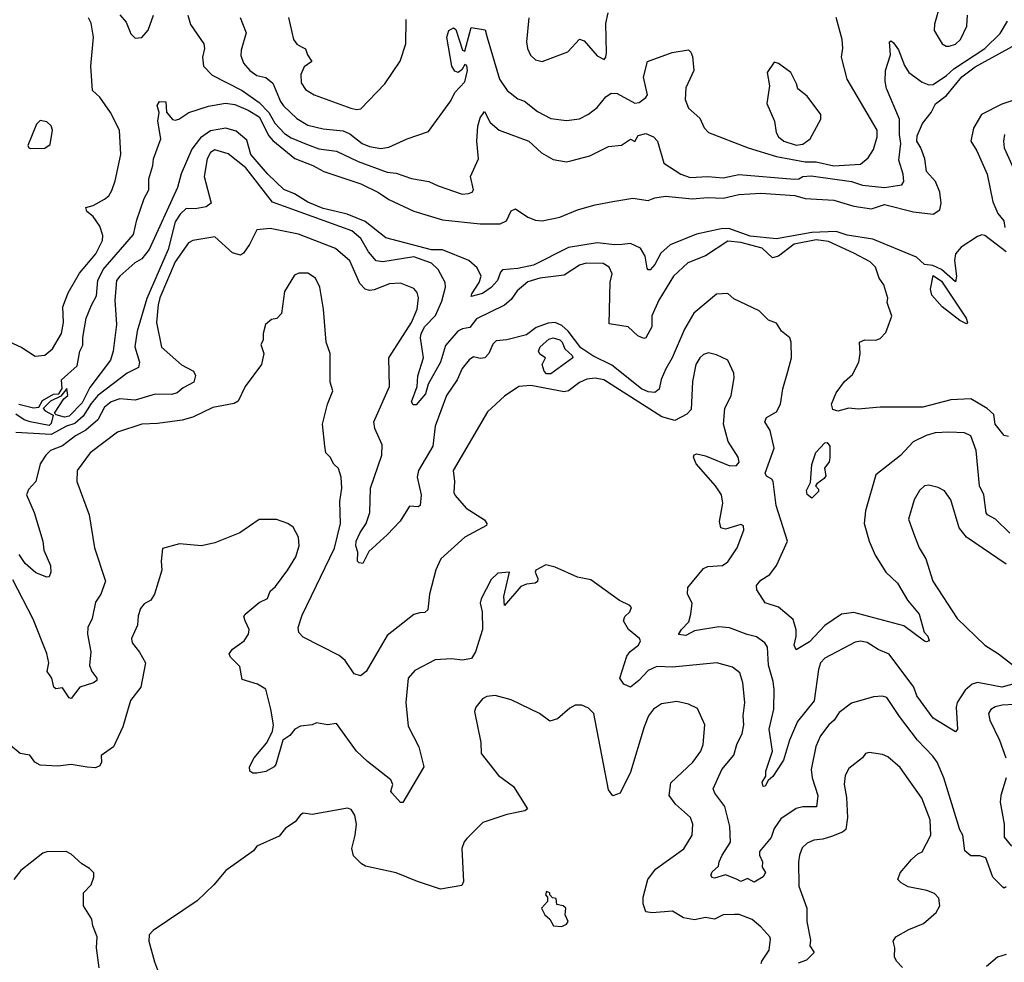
# Model space of a CAD drawing. Extents: x 1690054 to 1842981, y 782881 to 914114.
# Tile 531 of 656: x 1817842 to 1822296, y 836360 to 840625. Entities that reach past the tile are written whole.
import ezdxf

# ---------------------------------------------------------------- set-up
doc = ezdxf.new("R2010")
doc.units = 0

msp = doc.modelspace()

# ---------------------------------------------------------------- linework, layer by layer
at = {"layer": '0CON10XD'}
for points in [[(1822005.7, 840695), (1821980.6, 840605), (1821979.4, 840575), (1822015, 840515.7), (1822033.3, 840505), (1822047.5, 840505), (1822075, 840513.6), (1822097.9, 840535), (1822126.7, 840595), (1822129.2, 840645)], [(1818295, 840647.1), (1818324.1, 840614.1), (1818345, 840560), (1818365, 840540.8), (1818395, 840544.4), (1818422.7, 840577.3), (1818447.6, 840645)], [(1818603.2, 840645), (1818615, 840602.5), (1818675.3, 840515), (1818678.4, 840495), (1818668.5, 840455), (1818672.9, 840415), (1818713.1, 840373.1), (1818848.5, 840305), (1818925, 840250.3), (1818968.4, 840205), (1818996.5, 840156.5), (1819039.9, 840109.9), (1819070, 840090), (1819139.1, 840060.9), (1819195, 840040.6), (1819275, 840029.8), (1819373.1, 839983.1), (1819505, 839934.1), (1819545, 839930.3), (1819615, 839906.9), (1819693, 839893), (1819735, 839872.5), (1819844.3, 839835.7), (1819872.2, 839837.8), (1819888.8, 839845), (1819894.2, 839855), (1819881.1, 839915), (1819917.4, 839995), (1819910.7, 840075), (1819915, 840142.5), (1819925, 840180), (1819945, 840208.8), (1819970, 840160), (1820011.4, 840125), (1820145.7, 840075), (1820202.7, 840022.7), (1820255, 839991.4), (1820315, 839982.2), (1820335, 839985.6), (1820420.6, 840009.4), (1820505, 840050.6), (1820565, 840056.7), (1820605, 840083.8), (1820625, 840074), (1820640, 840100), (1820675, 840110), (1820709.2, 840095), (1820727.8, 840075), (1820755.7, 839975), (1820832.9, 839925), (1820875, 839911.2), (1820955, 839915.8), (1821025, 839909.2), (1821095.5, 839924.5), (1821347.1, 839902.9), (1821366.7, 839905), (1821384.6, 839915.4), (1821421.8, 839918.2), (1821605, 839892.5), (1821655, 839875.4), (1821755, 839865.7), (1821832.6, 839877.4), (1821842.2, 839892.2), (1821838.5, 839925), (1821818.7, 839988.7), (1821827.9, 840065), (1821821.7, 840105), (1821822.1, 840175), (1821763.8, 840313.8), (1821757.6, 840345), (1821758.2, 840395), (1821780.9, 840465), (1821776.2, 840525), (1821785, 840528.5), (1821795, 840520), (1821817.7, 840487.7), (1821845, 840416.9), (1821865, 840385.5), (1821925, 840341.8), (1821955, 840330), (1821975, 840331.8), (1822035, 840371.7), (1822067.3, 840402.7), (1822208.6, 840495), (1822277.4, 840562.6), (1822311.3, 840618.7)], [(1820145, 840632.5), (1820134.5, 840524.5), (1820138.9, 840495), (1820153.4, 840463.4), (1820175, 840443.5), (1820205, 840435.5), (1820321.2, 840478.8), (1820375, 840537.1), (1820395, 840529.1), (1820455, 840461.8), (1820485.6, 840444.4), (1820494.3, 840455.7), (1820496.7, 840475), (1820493.1, 840606.9), (1820503.8, 840655)], [(1817789.8, 839169.8), (1817851.1, 839141.1), (1817912.2, 839102.2), (1817955, 839106.5), (1817990, 839135), (1818030.8, 839205), (1818040, 839255), (1818036.3, 839325), (1818061.6, 839388.4), (1818112.2, 839477.8), (1818186.7, 839565), (1818216.8, 839625), (1818217.8, 839647.8), (1818205, 839690), (1818175, 839734.2), (1818145, 839756.7), (1818141.2, 839775), (1818175, 839784), (1818225, 839812.5), (1818245, 839828), (1818258.6, 839851.4), (1818273.8, 839895), (1818298.8, 840015), (1818293.1, 840125), (1818253.1, 840205), (1818204.6, 840274.6), (1818171.4, 840305), (1818164.4, 840415), (1818176.2, 840545), (1818165, 840608.8), (1818153, 840633)], [(1818840, 840635), (1818866.7, 840565), (1818843.4, 840486.6), (1818842.6, 840462.6), (1818855, 840427.5), (1818883.3, 840395), (1818915, 840372.3), (1818955, 840363.6), (1818987.1, 840337.1), (1819021.3, 840255), (1819035.5, 840235), (1819095, 840177.5), (1819145, 840148.1), (1819215, 840130.3), (1819305, 840122.5), (1819335, 840108.9), (1819391.5, 840065), (1819425, 840050.5), (1819475, 840042.3), (1819512.4, 840047.6), (1819594.1, 840085.9), (1819691.2, 840118.8), (1819792.5, 840257.5), (1819810, 840295), (1819856.1, 840343.9), (1819867.8, 840395), (1819865, 840416.7), (1819855, 840422.5), (1819842.7, 840397.3), (1819825, 840385.7), (1819811.1, 840391.1), (1819796.4, 840415), (1819774.4, 840545.6), (1819783.8, 840576.2), (1819805, 840588), (1819815, 840580.8), (1819845, 840486.7), (1819855, 840482.5), (1819885, 840590), (1819948.3, 840578.3), (1819956.1, 840543.9), (1820012.3, 840355), (1820047.8, 840305), (1820095, 840266.5), (1820125.7, 840255.7), (1820185, 840210), (1820245, 840177.9), (1820315, 840167.8), (1820375, 840176.7), (1820415, 840197.8), (1820455, 840227.1), (1820494.3, 840275), (1820518.2, 840291.8), (1820545, 840290), (1820625, 840247.3), (1820645, 840250), (1820675, 840271.9), (1820681.8, 840285), (1820664.2, 840365), (1820682, 840435), (1820793.7, 840476.3), (1820867.6, 840487.6), (1820878.3, 840478.3), (1820885, 840457.5), (1820891.9, 840395), (1820855, 840316.7), (1820853.2, 840263.2), (1820868.1, 840225), (1820918.9, 840178.9)], [(1819057.3, 840635), (1819080.6, 840535), (1819095, 840513.8), (1819117.5, 840502.5), (1819135, 840492.5), (1819144, 840465), (1819163.3, 840435), (1819128.8, 840411.2), (1819113.8, 840376.2), (1819115, 840338.6), (1819135, 840308.2), (1819174.1, 840284.1), (1819340.6, 840225), (1819365, 840218.4)], [(1819365, 840218.4), (1819385, 840221.2), (1819494.4, 840335), (1819562.4, 840437.6), (1819588.9, 840515), (1819589.6, 840625)], [(1820918.9, 840178.9), (1820937.8, 840135), (1820957.5, 840115), (1821138.1, 840045), (1821265, 840005.4), (1821395, 839981), (1821445, 839982), (1821525, 839963), (1821645, 839971.1), (1821680.9, 839999.1), (1821705, 840036.7), (1821721.8, 840095), (1821721.2, 840125), (1821585.3, 840355.3), (1821560, 840455), (1821565.7, 840495.7), (1821562.9, 840535), (1821535.7, 840635)], [(1817837.5, 838885), (1817905, 838868.6), (1817928.8, 838871.2), (1817945, 838902.5), (1817995, 838930), (1818018.3, 838931.7), (1818033.3, 838956.7), (1818031.5, 838995), (1818101.8, 839058.2), (1818113.6, 839125), (1818127.2, 839152.8), (1818127.3, 839187.3), (1818142.5, 839275), (1818166.5, 839333.5), (1818190, 839375), (1818195.2, 839445), (1818219.5, 839495), (1818356.9, 839653.1), (1818371.4, 839718.6), (1818405.7, 839815), (1818426.7, 839855), (1818425.8, 839905), (1818444.6, 839965), (1818447.3, 839995), (1818481.1, 840085), (1818466.2, 840165), (1818473.1, 840205), (1818464.3, 840235.7), (1818475, 840254.5), (1818502.5, 840252.5), (1818506.2, 840206.2), (1818533.6, 840173.6), (1818545, 840170), (1818562.5, 840175), (1818607.5, 840205), (1818696.4, 840233.6), (1818773.4, 840246.6), (1818815, 840241), (1818875, 840215.4), (1818924.6, 840185), (1818968.6, 840098.6), (1818987.4, 840077.4), (1819086.6, 839996.6), (1819168.1, 839965), (1819217.1, 839937.1), (1819385, 839882.2), (1819465, 839842.4), (1819511.6, 839811.6), (1819625, 839758.8), (1819755, 839719.5), (1819925, 839700.7), (1820015, 839701.2), (1820044.2, 839715), (1820065, 839760), (1820085, 839769.2), (1820141.2, 839731.2), (1820175, 839717.3), (1820205, 839714.6), (1820285, 839731.5), (1820365, 839763.8), (1820445, 839786.4), (1820525, 839802.2), (1820615, 839816.5), (1820685, 839806.9), (1820715, 839818.2), (1820764.2, 839825.8), (1820884, 839814), (1820955, 839819.8), (1821025, 839817.4), (1821095, 839833.3), (1821195, 839840.5), (1821348.5, 839828.5), (1821395, 839815.8), (1821525, 839808.5), (1821615, 839781.4), (1821695, 839769), (1821755, 839788.7), (1821885, 839755.9), (1821975, 839744.8), (1822004.2, 839765), (1822011.1, 839795), (1822005.3, 839845), (1821985, 839892.5), (1821945, 839937.3), (1821937.2, 839995), (1821918.7, 840045), (1821900, 840075), (1821901.5, 840098.5), (1821926.7, 840155), (1821965, 840205.3), (1821985.3, 840244.7), (1822035, 840281.4), (1822104.6, 840365.4), (1822165, 840411.8), (1822348, 840512)], [(1821355, 840056.8), (1821385, 840061.4), (1821417.3, 840085), (1821465.6, 840175), (1821465.6, 840195), (1821405, 840278), (1821361.7, 840311.7), (1821356.7, 840335), (1821330, 840385), (1821275, 840426.7), (1821255, 840432.5), (1821224, 840385), (1821233.3, 840325), (1821222.5, 840245), (1821256.7, 840165), (1821264.5, 840115), (1821274.5, 840095), (1821298.6, 840075), (1821355, 840056.8)], [(1822335, 840259.7), (1822285, 840243.1), (1822192.4, 840195), (1822156.8, 840133.2), (1822144.7, 840075), (1822171.7, 840031.7), (1822219.1, 839925), (1822245, 839800), (1822267.5, 839747.5), (1822293.8, 839715), (1822298.8, 839685)], [(1817892.3, 840042.3), (1817955, 840042.9), (1817979.5, 840060.5), (1817990.6, 840125), (1817984.4, 840144.4), (1817965, 840162), (1817935, 840168), (1817917.3, 840152.7), (1817878.8, 840055), (1817882.5, 840045), (1817892.3, 840042.3)], [(1822305, 839574.4), (1822207.6, 839647.6), (1822195, 839650.9), (1822175, 839644.2), (1822100.9, 839595), (1822074.8, 839565.2), (1822071.6, 839535), (1822080, 839465), (1822075, 839438.8), (1822012, 839495), (1821972.5, 839512.5), (1821935, 839516.7), (1821899.5, 839549.5), (1821702.2, 839632.2), (1821585, 839650), (1821535, 839666.9), (1821425, 839661.7), (1821265, 839632.7), (1821146, 839645), (1821049.9, 839679.9), (1821015, 839678.2), (1820904.4, 839655), (1820785, 839605.9), (1820742.4, 839567.6), (1820715, 839516.6), (1820693.4, 839493.4), (1820685, 839493.1), (1820680.7, 839500.7), (1820671.6, 839555), (1820651, 839591), (1820605, 839612), (1820568, 839608), (1820535, 839605.7), (1820455, 839615.5), (1820325, 839593.6), (1820166.2, 839513.8), (1820095, 839498.5), (1820026.6, 839493.4), (1820017, 839483), (1820003.3, 839445), (1819975, 839412.9), (1819935, 839386.3), (1819885, 839371.9), (1819887.1, 839385), (1819921.1, 839435), (1819929, 839465), (1819912, 839502), (1819874.5, 839534.5), (1819755, 839583.5), (1819705, 839584), (1819497.8, 839637.8), (1819405, 839711.9), (1819323.8, 839745), (1819273.8, 839756.2), (1819215, 839770.7), (1819145, 839798.9), (1819085, 839836.1), (1819036.6, 839856.6), (1818965, 839926), (1818887.3, 840015), (1818869.3, 840079.3), (1818820.7, 840120.7), (1818775, 840133.8), (1818705, 840121.9), (1818660.3, 840089.7), (1818620.6, 840039.4), (1818572.2, 839927.8), (1818555.8, 839865), (1818427.5, 839585), (1818395, 839542.9), (1818362.9, 839525), (1818294.4, 839465), (1818280, 839445), (1818272, 839355), (1818279.1, 839245), (1818264.4, 839125), (1818252.5, 839085), (1818159.4, 838960.6), (1818125, 838891.6), (1818065, 838831.6), (1818045, 838826.8), (1818007.1, 838837.1), (1818000, 838845), (1818041.2, 838908.8), (1818060, 838925), (1818055, 838956.7), (1818028.3, 838921.7), (1817981.7, 838898.3), (1817950.7, 838869.3), (1817947.5, 838865), (1817956.7, 838855), (1817994, 838835), (1817985, 838797.5), (1817975, 838788.8), (1817890, 838805), (1817862, 838815), (1817825, 838839.2)], [(1822296.5, 840105), (1822292.2, 840075), (1822295.5, 840045), (1822357.5, 839907.5)], [(1822315, 838739.2), (1822295, 838744), (1822255, 838794.2), (1822248.7, 838838.7), (1822218.8, 838865), (1822145, 838909.6), (1822055, 838904.6), (1821928.3, 838871.7), (1821735, 838872.2), (1821635, 838862), (1821593.4, 838866.6), (1821543.6, 838853.6), (1821520.4, 838860.4), (1821514.6, 838885.4), (1821535, 838936), (1821572.6, 838987.4), (1821610.1, 839019.9), (1821638.5, 839075), (1821644.6, 839115), (1821641.4, 839165), (1821665, 839175.5), (1821715, 839174.4), (1821735, 839182.5), (1821760.7, 839209.3), (1821787.3, 839282.7), (1821766.7, 839345), (1821768.8, 839365), (1821750.8, 839425), (1821730, 839455), (1821714, 839505), (1821688.8, 839528.8), (1821615, 839567.7), (1821500.4, 839620.4), (1821445, 839629.1), (1821345, 839609.1), (1821275, 839554.7), (1821247.3, 839547.3), (1821200.4, 839590.4), (1821105, 839616.8), (1821045, 839623.2), (1820943.8, 839556.2), (1820864.8, 839525.2), (1820799.1, 839465), (1820733.9, 839355), (1820702.4, 839285), (1820701.8, 839235), (1820675, 839186), (1820665, 839182.5), (1820638.8, 839195), (1820594.4, 839234.4), (1820508.3, 839248.3), (1820513.2, 839436.8), (1820522.9, 839475), (1820508, 839505), (1820481.4, 839521.4), (1820405, 839522.9), (1820375, 839513.6), (1820305, 839469.4), (1820194.6, 839454.6), (1820141, 839439), (1820092.1, 839397.9), (1820065, 839358.8), (1820035, 839333.2), (1819908.2, 839271.8), (1819878.3, 839231.7), (1819845, 839226.1), (1819823.5, 839215), (1819768.9, 839151.1), (1819745.1, 839074.9), (1819690.3, 838975), (1819678, 838932), (1819635, 838882.4), (1819621.7, 838881.7), (1819614.7, 838895), (1819639.6, 838965), (1819643.2, 839013.2), (1819668, 839095), (1819655.6, 839185), (1819658.6, 839205), (1819675, 839236.9), (1819723.2, 839286.8), (1819751.8, 839351.8), (1819767.8, 839415), (1819766.7, 839435), (1819734.6, 839495), (1819705, 839523.6), (1819625, 839551.9), (1819485, 839529), (1819455, 839534.1), (1819419.3, 839575), (1819385.4, 839635.4), (1819345, 839669.4), (1818985, 839799.8), (1818865.1, 839955.1), (1818785, 840017.2), (1818725, 840035.3), (1818705, 840023.1), (1818689.4, 839995), (1818676.4, 839915), (1818707.8, 839795), (1818685, 839778.2), (1818635, 839769.1), (1818595, 839770.8), (1818568.3, 839745), (1818545, 839709.5), (1818514.2, 839585), (1818417.5, 839362.5), (1818372.9, 839215), (1818362.8, 839145), (1818383.6, 839075), (1818379.4, 839050.6), (1818328.2, 839025), (1818195.9, 838925), (1818165, 838888.1), (1818129.4, 838830.6), (1818091.7, 838798.3), (1818053.8, 838785), (1817985, 838747.8), (1817825, 838756.4)], [(1820232.1, 839252.1), (1820178, 839232), (1820135, 839199.4), (1820045, 839176.5), (1819997.6, 839172.4), (1819983.1, 839156.9), (1819964.6, 839115), (1819945.6, 839095), (1819925, 839091.5), (1819895, 839099.5), (1819875, 839085.6), (1819844.2, 839045.8), (1819821.6, 838995), (1819772.7, 838925), (1819721.8, 838785), (1819710.7, 838695), (1819645.8, 838585), (1819640, 838555), (1819657.5, 838475), (1819653.4, 838426.6), (1819645, 838420), (1819605, 838423.8), (1819563.4, 838356.6), (1819505, 838294), (1819421.2, 838218.8), (1819395, 838164.3), (1819377.1, 838167.1), (1819370.8, 838175), (1819372.2, 838215), (1819361.9, 838245), (1819364.4, 838265.6), (1819382.9, 838305), (1819409.6, 838345), (1819425.3, 838395), (1819429.4, 838505), (1819479.6, 838655), (1819481.4, 838701.4), (1819449.2, 838775), (1819444.4, 838805), (1819515.3, 838964.7), (1819512.3, 839095), (1819614.9, 839255.1), (1819639.5, 839315), (1819646.5, 839366.5), (1819639.9, 839389.9), (1819625, 839408.5), (1819565, 839433.2), (1819515, 839429.6), (1819445, 839402.3), (1819425, 839399.6), (1819405, 839405.5), (1819380.8, 839430.8), (1819335, 839534.4), (1819269.9, 839589.9), (1819103.8, 839655), (1818975, 839680), (1818915, 839673.8), (1818881.7, 839608.3), (1818855, 839568.8), (1818841.2, 839558.8), (1818805, 839570), (1818725, 839641.8), (1818625, 839626.1), (1818605, 839614.6), (1818545, 839528.5), (1818475.6, 839365.6), (1818468, 839335), (1818460.7, 839255), (1818483.7, 839143.7), (1818573.2, 839063.2), (1818628.1, 839035), (1818637.5, 839015), (1818630, 838985), (1818581.2, 838958.8), (1818555, 838936.5), (1818529.5, 838929.5), (1818455, 838930.3), (1818365, 838902.7), (1818295, 838908.7), (1818255.6, 838895), (1818225, 838871.2), (1818195.1, 838814.9), (1818141.7, 838768.3), (1818095, 838742.3), (1818035, 838696.9), (1817981.1, 838675), (1817960, 838655), (1817934.6, 838615), (1817914.5, 838535.5), (1817881.2, 838498.8), (1817872.2, 838475), (1817907.3, 838395), (1817946.5, 838265), (1817951.5, 838225), (1817980.8, 838155), (1817982.4, 838125), (1817975, 838104.5), (1817965, 838102.2), (1817915, 838121.6), (1817867.1, 838165), (1817839.5, 838205)], [(1821887.3, 837605), (1821775, 837754.6), (1821725, 837775.4), (1821676.3, 837806.3), (1821645, 837813.1), (1821621.5, 837808.5), (1821485, 837736.7), (1821465.3, 837715), (1821456.1, 837685), (1821436.5, 837543.5), (1821361.1, 837448.9), (1821324.7, 837365), (1821297.5, 837275), (1821249.7, 837200.3), (1821227.4, 837182.6), (1821215, 837157.5), (1821205, 837156), (1821200.5, 837175), (1821217.3, 837202.7), (1821217.5, 837225), (1821246.9, 837315), (1821232.4, 837415), (1821253.6, 837505), (1821255.7, 837595), (1821250.8, 837630.9), (1821228.9, 837705), (1821225.3, 837785.2), (1821213.6, 837805), (1821175, 837833.3), (1821132.6, 837842.6), (1821052.9, 837872.9), (1821005, 837878.2), (1820895, 837859.4), (1820855, 837838.2), (1820822.5, 837842.5), (1820835.4, 837865), (1820869.2, 837900.8), (1820878.8, 837935), (1820884.7, 837985), (1820862.6, 838025), (1820864.5, 838055.5), (1820935, 838142), (1820955, 838150.8), (1821021.2, 838155), (1821045, 838171.5), (1821087.8, 838235), (1821117.5, 838315), (1821115.8, 838335), (1821105, 838340.8), (1821035, 838320), (1821013.8, 838325), (1821007.5, 838355), (1821023.4, 838436.6), (1821016.2, 838475), (1820990.4, 838515), (1820902.9, 838615), (1820890.6, 838645), (1820893.3, 838656.7), (1820905, 838660.6), (1820945, 838651.8), (1821054.2, 838605.8), (1821085, 838608), (1821096.8, 838623.2), (1821091.9, 838645), (1821046.3, 838716.3), (1821025.5, 838795), (1821031.2, 838865), (1821060.6, 838925), (1821074.2, 839005), (1821072.5, 839025), (1821045, 839084), (1820995, 839108.6), (1820957.6, 839117.6), (1820935, 839110), (1820918.5, 839095), (1820900, 839065), (1820885, 838987.5), (1820878.9, 838861.1), (1820860.6, 838839.4), (1820805, 838811.8), (1820747.2, 838827.2), (1820485, 838994.7), (1820445, 839002.4), (1820407.8, 838997.8), (1820375, 838983.3), (1820325, 838946.2), (1820305, 838940.7), (1820155, 838970), (1820100, 838965), (1820035, 838922), (1819958.8, 838851.2), (1819803.1, 838585), (1819808.6, 838535), (1819805.7, 838485.7), (1819811.7, 838471.7), (1819862, 838415), (1819945, 838361.4), (1819955.6, 838345), (1819954, 838336), (1819855, 838283.1), (1819747.5, 838185), (1819724.5, 838135.5), (1819695.6, 838025), (1819687.7, 837955), (1819675, 837943.1), (1819651.7, 837941.7), (1819625, 837932.9), (1819505, 837838.6), (1819408.9, 837675), (1819383.8, 837656.2), (1819354.8, 837664.8), (1819314.7, 837724.8), (1819287.6, 837747.6), (1819125, 837831.7), (1819105, 837851.5), (1819101.4, 837875), (1819119.6, 837930.4), (1819266.4, 838233.6), (1819293.1, 838345), (1819290.4, 838445), (1819299.4, 838505), (1819295.6, 838555), (1819283.8, 838593.8), (1819263.2, 838613.2), (1819246.5, 838645), (1819227.5, 838665), (1819221.8, 838695), (1819212.5, 838795), (1819234.3, 838885), (1819258.1, 838945), (1819246.9, 838985), (1819246, 839115), (1819228.6, 839165), (1819216.2, 839315), (1819199.1, 839415), (1819180, 839455), (1819145, 839477.8), (1819105, 839478.6), (1819085, 839468.8), (1819040, 839395), (1819025.8, 839295), (1819005, 839273.3), (1818981.7, 839268.3), (1818953.3, 839245), (1818943.3, 839205), (1818943.3, 839175), (1818933.3, 839155), (1818946.7, 839115), (1818936.2, 839065), (1818862.5, 838965), (1818830.5, 838899.5), (1818812.3, 838887.7), (1818715, 838869.5), (1818625.8, 838825.8), (1818577.6, 838812.4), (1818465, 838797.3), (1818395, 838794.4), (1818285, 838758.9), (1818161.1, 838665), (1818102.5, 838585), (1818100, 838535), (1818156.9, 838385), (1818180, 838235), (1818230.6, 838085), (1818209.5, 838025), (1818185, 837988.8), (1818169.5, 837915), (1818149.6, 837875), (1818148.5, 837845), (1818164.3, 837765), (1818157, 837703), (1818168.1, 837675), (1818190.8, 837645), (1818190.8, 837635), (1818176.1, 837623.9), (1818114.7, 837605.3), (1818075, 837554), (1818065, 837556.2), (1818035, 837602.5), (1818005, 837596.7), (1817996.7, 837605), (1817987.8, 837645), (1817965.8, 837675), (1817973.1, 837715), (1817965, 837756.7), (1817902.4, 837912.4), (1817810.5, 838090.5)], [(1822125, 839249.2), (1822095, 839264.2), (1822014.8, 839324.8), (1821968.9, 839378.9), (1821962.6, 839405), (1821975, 839467.5), (1822012.1, 839442.1), (1822123.6, 839275), (1822130, 839255), (1822125, 839249.2)], [(1822321.3, 838301.3), (1822256.7, 838365), (1822220, 838385), (1822214, 838394), (1822203.2, 838475), (1822184, 838515), (1822168.4, 838675), (1822145, 838741.8), (1822115.5, 838755.5), (1822045, 838759.1), (1821984.2, 838755.8), (1821943.1, 838743.1), (1821884.2, 838715), (1821826.5, 838653.5), (1821715.6, 838565), (1821668, 838402), (1821662.7, 838345), (1821684.7, 838264.7), (1821711.7, 838201.7), (1821760, 838125), (1821812.5, 838075), (1821858.6, 837998.6), (1821910.5, 837935), (1821934.3, 837854.3), (1821950, 837835), (1821955.7, 837814.3), (1821945, 837809.2), (1821935, 837813.1), (1821841.7, 837881.7), (1821615, 837943.1), (1821559.2, 837935), (1821485, 837883.6), (1821415, 837809.5), (1821355, 837774.2), (1821345.6, 837795), (1821355.3, 837834.7), (1821354.7, 837864.7), (1821340.8, 837910.8), (1821275, 837966.2), (1821215, 837987.1), (1821177.1, 838045), (1821175.8, 838065), (1821195, 838089.4), (1821235.5, 838114.5), (1821265, 838156), (1821315.8, 838265), (1821264, 838426), (1821250.5, 838535), (1821245, 838545.7), (1821220.2, 838560.2), (1821215, 838572.5), (1821255.4, 838685.4), (1821236.6, 838766.6), (1821213.6, 838805), (1821220.8, 838825), (1821265, 838850), (1821283.1, 838885), (1821294.4, 838955), (1821316.3, 839033.7), (1821332.9, 839095), (1821332, 839165), (1821325.5, 839185.5), (1821288, 839215), (1821265, 839251.2), (1821230, 839265), (1821187.9, 839307.9), (1821072.2, 839362.2), (1821045, 839385.8), (1820995, 839383.1), (1820892.4, 839297.6), (1820849.3, 839225), (1820793.4, 839095), (1820764.6, 839045), (1820743.7, 838996.3), (1820735, 838952.5), (1820715, 838938.5), (1820685, 838941.4), (1820654.6, 838955), (1820521.4, 839061.4), (1820434.2, 839104.2), (1820380.6, 839140.6), (1820323.1, 839215), (1820295, 839241.5), (1820265, 839254), (1820232.1, 839252.1)], [(1820225, 839022.5), (1820215, 839033.8), (1820205.8, 839065), (1820220, 839095), (1820195, 839111.2), (1820189.2, 839125), (1820196.2, 839145), (1820235, 839178.6), (1820255, 839185.4), (1820285, 839175.6), (1820296, 839165), (1820308.8, 839135), (1820341.2, 839105), (1820343.8, 839095), (1820245, 839023.1), (1820225, 839022.5)], [(1821425, 838460), (1821405, 838476), (1821401.1, 838495), (1821419.4, 838530.6), (1821425, 838612.5), (1821443.9, 838666.1), (1821485, 838709.7), (1821495, 838711.6), (1821506.8, 838695), (1821507.1, 838642.9), (1821504.2, 838625), (1821482.5, 838595), (1821488.3, 838561.7), (1821481.2, 838548.8), (1821447.5, 838525), (1821442.5, 838515), (1821455, 838500), (1821455, 838490), (1821425, 838460)], [(1822305, 838160.9), (1822125, 838284.2), (1822092.2, 838325), (1822055, 838452.5), (1822025, 838493.3), (1821997.7, 838507.7), (1821955, 838519.2), (1821935, 838515.7), (1821913.1, 838495), (1821887.8, 838452.2), (1821863.1, 838365), (1821889.4, 838289.4), (1821911.4, 838235), (1821940.9, 838185), (1821973.2, 838085), (1822082.7, 837915), (1822208.1, 837795), (1822269.4, 837755), (1822411.2, 837645)], [(1822305, 836702), (1822295, 836696), (1822289.7, 836699.7), (1822243.8, 836745), (1822212.5, 836832.5), (1822185, 836841.5), (1822145, 836842.5), (1822117.5, 836865), (1822108.4, 836935), (1822095, 836959.2), (1822023.1, 837195), (1821992.3, 837265), (1821972.4, 837292.4), (1821903.1, 837365), (1821821.5, 837471.5), (1821765, 837558.6), (1821745, 837564.2), (1821705, 837560.8), (1821605, 837532.9), (1821549.4, 837490.6), (1821526.7, 837455), (1821502.9, 837435), (1821464.8, 837385.2), (1821444.2, 837335.8), (1821422.4, 837232.4), (1821427.5, 837195), (1821452.8, 837115), (1821446.9, 837063.1), (1821385, 837063.6), (1821355, 837055.8), (1821285, 837009.6), (1821254.7, 836965), (1821241.8, 836925), (1821188.1, 836861.9), (1821188.8, 836845), (1821202.9, 836815), (1821201.2, 836791.2), (1821216.1, 836766.1), (1821205, 836746.5), (1821165, 836722.5), (1821135, 836738.8), (1821105, 836725.6), (1821085, 836735.6), (1821035, 836755.7), (1820985, 836740.8), (1820974.2, 836744.2), (1820969.2, 836755), (1820975, 836770), (1821004, 836795), (1821006.2, 836815), (1821020.6, 836845), (1821057, 836903), (1821054.2, 836974.2), (1821032.5, 837065), (1820986.2, 837125), (1820979.2, 837145), (1821018.1, 837231.9), (1821072.4, 837297.6), (1821086.4, 837345), (1821111.1, 837395), (1821118.5, 837435), (1821115.4, 837475), (1821122.7, 837535), (1821113.6, 837625), (1821100.4, 837670.4), (1821066.2, 837695), (1820995.4, 837715.4), (1820795, 837694.7), (1820725, 837698.2), (1820685, 837680.3), (1820643.4, 837635), (1820604.7, 837604.7), (1820575, 837617.8), (1820556.7, 837645), (1820588.3, 837745), (1820603.5, 837766.5), (1820640.9, 837795), (1820650, 837815), (1820645.7, 837825.7), (1820596, 837865), (1820572.9, 837905), (1820580, 837925), (1820602.2, 837945), (1820610, 837965), (1820602.5, 837975), (1820555, 837997.3), (1820425, 838090), (1820365, 838102.1), (1820265, 838147), (1820222.2, 838157.8), (1820176.4, 838133.6), (1820173.3, 838125), (1820186.4, 838096.4), (1820185, 838083.5), (1820173.3, 838075), (1820135, 838071.5), (1820109.5, 838060.5), (1820035, 837973.8), (1820032, 838015), (1820057.5, 838125), (1820005, 838120), (1819975, 838092.5), (1819928.9, 838005), (1819924.4, 837985), (1819934.4, 837945), (1819936.1, 837865), (1819904.6, 837765), (1819885.4, 837734.6), (1819845, 837726.7), (1819795, 837733.1), (1819722, 837728), (1819629.4, 837680.6), (1819599.2, 837645), (1819589.4, 837535), (1819599.1, 837429.1), (1819647.1, 837335), (1819670, 837245), (1819575, 837082.5), (1819565, 837082.5), (1819525, 837127.5), (1819521.2, 837135), (1819530, 837165), (1819521.2, 837185), (1819415, 837268.8), (1819365, 837316), (1819275, 837440), (1819235, 837434), (1819185, 837443.3), (1819165.7, 837434.3), (1819112.2, 837427.8), (1819087.1, 837415), (1819064.1, 837385.9), (1819031.9, 837365), (1819001.2, 837255), (1818993.3, 837245), (1818955, 837224), (1818915, 837216), (1818896.2, 837216.2), (1818883.3, 837225), (1818881.2, 837245), (1818902, 837285), (1818957.8, 837352.2), (1818986.2, 837403.8), (1818989.6, 837435), (1818977.5, 837505), (1818955, 837596), (1818918.3, 837618.3), (1818848.8, 837638.8), (1818838.3, 837698.3), (1818795, 837740), (1818788.8, 837755), (1818805, 837777.1), (1818857.5, 837815), (1818876.7, 837845), (1818880, 837865), (1818861.2, 837905), (1818856.2, 837925), (1818861.2, 837935), (1818925, 837988.1), (1818963.4, 838006.6), (1818975, 838038.8), (1818999.4, 838060.6), (1819055.5, 838135), (1819090.4, 838195), (1819106.2, 838245), (1819103.8, 838283.8), (1819079.1, 838329.1), (1819055, 838345.8), (1819003.6, 838363.6), (1818925, 838363.3), (1818837.1, 838302.9), (1818725, 838257.1), (1818665, 838244.4), (1818565, 838253.5), (1818487.5, 838232.5), (1818481.4, 838175), (1818485.6, 838134.4), (1818452.5, 838025), (1818435, 837998.1), (1818405, 837982.5), (1818388.6, 837961.4), (1818377.3, 837927.3), (1818374.3, 837885), (1818347.8, 837825), (1818350.5, 837805), (1818383.9, 837763.9), (1818411.4, 837715), (1818390, 837605), (1818342.7, 837545), (1818309.1, 837425), (1818265.6, 837335), (1818210.8, 837295), (1818212, 837265), (1818205, 837248.8), (1818185, 837239.2), (1818147.1, 837242.9), (1818075, 837255.6), (1818015, 837248), (1817935, 837252), (1817910, 837265), (1817887.3, 837297.3), (1817843.3, 837305), (1817757, 837377)], [(1822335, 837619.1), (1822285, 837605.5), (1822175, 837625.7), (1822151.5, 837618.5), (1822118.5, 837591.5), (1822082.5, 837535), (1822078.4, 837515), (1822084.2, 837415), (1822075, 837402.5), (1821973.8, 837465), (1821900.7, 837565), (1821887.3, 837605)], [(1821196.7, 836355), (1821198.8, 836365), (1821232.9, 836415), (1821238.1, 836465), (1821235, 836475.8), (1821195, 836520.8), (1821155, 836553.1), (1821096.2, 836576.2), (1821075, 836576.5), (1821025, 836574.3), (1820985, 836555.6), (1820945, 836562.9), (1820895, 836551.5), (1820845, 836560.9), (1820795, 836591.1), (1820703.4, 836583.4), (1820675, 836588.8), (1820662.2, 836625), (1820662.5, 836655), (1820683.1, 836735), (1820719, 836781), (1820846.9, 836873.1), (1820884.3, 836935), (1820886.9, 836985), (1820876.7, 837015), (1820809.4, 837075), (1820779.6, 837115), (1820788.1, 837171.9), (1820887.5, 837265), (1820922.7, 837315), (1820934.5, 837345), (1820942.2, 837435), (1820908.7, 837508.7), (1820868.1, 837528.1), (1820815, 837539.6), (1820745, 837529.5), (1820708.9, 837505), (1820687.3, 837475), (1820666.4, 837425), (1820605, 837220.8), (1820558.8, 837125), (1820525, 837112.5), (1820505, 837140), (1820438.8, 837485), (1820415, 837510), (1820385, 837523.9), (1820355, 837523.6), (1820330, 837510), (1820275, 837461.8), (1820240.3, 837450.3), (1820194.2, 837485), (1820065, 837548.2), (1819993.6, 837566.4), (1819955, 837562.5), (1819935, 837552.5), (1819905.8, 837514.2), (1819900, 837495), (1819928, 837355), (1819929.2, 837305), (1820007.5, 837205), (1820075.8, 837155), (1820138.8, 837055), (1820127.5, 837045), (1820045, 837028.1), (1819937.6, 836992.4), (1819865, 836920), (1819852.5, 836905), (1819841.9, 836875), (1819850, 836725), (1819842.5, 836707.5), (1819745, 836690.9), (1819641.2, 836725), (1819544.5, 836764.5), (1819406.7, 836795), (1819388.8, 836805), (1819352.2, 836842.2), (1819344, 836875), (1819360, 836935), (1819365.7, 836984.3), (1819357.8, 837025), (1819341.8, 837051.8), (1819325, 837057.5), (1819165, 837028.9), (1819125, 837034.3), (1819112.1, 837027.9), (1819087.5, 836995), (1819045, 836966.9), (1819015, 836930.5), (1818914.3, 836885.7), (1818900, 836865), (1818774.5, 836775.5), (1818719.7, 836710.3), (1818645, 836638.8), (1818446.1, 836503.9), (1818427.5, 836485), (1818426.7, 836455), (1818452.5, 836362.5), (1818475, 836302.5)], [(1822342.9, 837527.1), (1822286.3, 837523.7), (1822254.6, 837515.4), (1822235.5, 837504.5), (1822224.3, 837485), (1822230.5, 837455), (1822274.7, 837364.7), (1822303.1, 837285)], [(1821836.1, 836336.1), (1821808.8, 836365), (1821800, 836385), (1821800.8, 836425), (1821794, 836455), (1821805.8, 836475), (1821865, 836508.2), (1821930.8, 836535), (1821988, 836585), (1822004.2, 836615), (1822000.3, 836650.3), (1821980.9, 836670.9), (1821945.4, 836685.4), (1821861.7, 836701.7), (1821829.3, 836719.3), (1821814.5, 836734.5), (1821825.8, 836765), (1821876.5, 836825), (1821905, 836851.1), (1821925, 836860), (1821963.3, 836935), (1821961.2, 837005), (1821923.3, 837103.3), (1821825, 837241.4), (1821769.8, 837289.8), (1821745, 837300.4), (1821685, 837308.8), (1821668, 837305), (1821654.2, 837285), (1821593.2, 837236.8), (1821576.8, 837205), (1821571.1, 837165), (1821581.8, 837105), (1821586.6, 837015), (1821579.5, 836960.5), (1821565, 836948.1), (1821515, 836928.8), (1821475, 836916.5), (1821435, 836912.5), (1821405, 836898.9), (1821381.9, 836878.1), (1821369.1, 836845), (1821364.6, 836815), (1821367.3, 836705), (1821402.5, 836605), (1821402.5, 836545), (1821419.1, 836460.9), (1821416.2, 836435), (1821436, 836405), (1821400.9, 836369.1), (1821364.4, 836355.6)], [(1822304.5, 837195), (1822280.5, 837115), (1822277.3, 837085), (1822295.5, 836984.5), (1822295.9, 836925.9), (1822328.6, 836885)], [(1818201.2, 836335), (1818190, 836425), (1818192.5, 836475), (1818172.5, 836525), (1818167.5, 836555), (1818130, 836615), (1818130, 836675), (1818165, 836710), (1818177.5, 836745), (1818176.7, 836765), (1818157.5, 836785), (1818122.5, 836805), (1818075, 836850), (1818051.7, 836861.7), (1817965, 836860), (1817946.4, 836853.6), (1817846.7, 836775), (1817815.9, 836734.1)], [(1820295, 836522.5), (1820315, 836532.5), (1820322.5, 836545), (1820310, 836575), (1820312.5, 836605), (1820300, 836615), (1820271.7, 836621.7), (1820268.3, 836648.3), (1820251.7, 836651.7), (1820240, 836665), (1820240, 836675), (1820225, 836680), (1820220, 836665), (1820230, 836655), (1820230, 836635), (1820202.5, 836605), (1820217.5, 836575), (1820240, 836555), (1820257.5, 836525), (1820295, 836522.5)], [(1822305, 836395.7), (1822265, 836382.9), (1822215, 836340.8)]]:
    msp.add_lwpolyline(points, dxfattribs=at)

doc.saveas('drawing.dxf')
